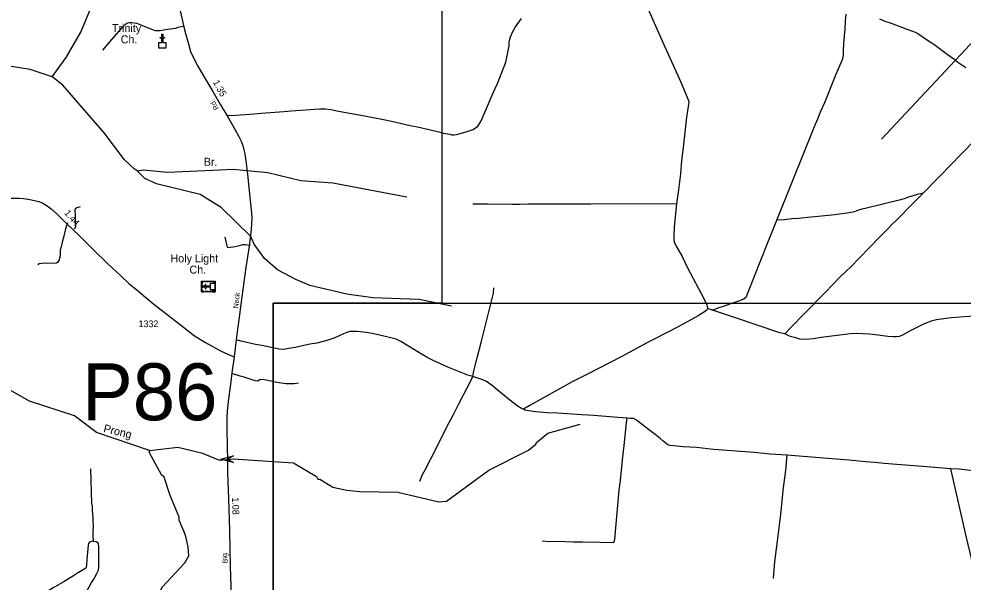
# Model space of a CAD drawing. Extents: x 2104537 to 2336408, y 34176 to 229611.
# Drawn here: x 2158685 to 2176373, y 94408 to 104957 of the extents above; entities that cross this region are included whole.
import ezdxf

# ---------------------------------------------------------------- set-up
doc = ezdxf.new("R2010")
doc.units = 0
for name, color, linetype in [('Exist Cultural Church CELL', 7, 'Continuous'), ('Exist Cultural Church Label', 7, 'Continuous'), ('Exist Cultural Church with Cemetary CELL', 7, 'Continuous'), ('Exist Cultural Church with Cemetery Label', 7, 'Continuous'), ('Exist Hydrographic Creek Single Shore', 7, 'Continuous'), ('Exist Hydrographic Misc Water Feature', 7, 'Continuous'), ('Exist Road Non-System Type 51', 7, 'Continuous'), ('Exist Road Secondary Mileage Hundredths English Label', 7, 'Continuous'), ('Exist Road Secondary Structure Pipe Attributed CELL', 7, 'Continuous'), ('Exist Road Secondary Structure Pipe Number Label', 7, 'Continuous'), ('Exist Road Secondary Type 51 Attributed', 7, 'Continuous'), ('Exist Road Secondary Type 51 Label', 7, 'Continuous'), ('Exist Road Secondary Type 51 Number Label', 7, 'Continuous'), ('Map Preparation Inset Cut Line', 7, 'Continuous'), ('Old_Level_32', 7, 'Continuous')]:
    doc.layers.add(name, color=color, linetype=linetype)

msp = doc.modelspace()

# ---------------------------------------------------------------- linework, layer by layer
at = {"layer": 'Exist Cultural Church CELL'}
msp.add_lwpolyline([(2161308, 104517), (2161364, 104517), (2161364, 104593), (2161332, 104593), (2161332, 104609), (2161364, 104609), (2161364, 104669), (2161381, 104669), (2161381, 104609), (2161413, 104609), (2161413, 104593), (2161381, 104593), (2161381, 104517), (2161438, 104517), (2161438, 104411), (2161308, 104411)], close=True, dxfattribs=at)
at = {"layer": 'Exist Cultural Church with Cemetary CELL'}
for points in [[(2162106, 99844), (2162106, 100043), (2162360, 100043), (2162360, 99844)], [(2162149, 100043), (2162149, 100031), (2162117, 100031), (2162117, 99991), (2162106, 99991), (2162106, 100043)], [(2162106, 99918), (2162106, 99970), (2162117, 99970), (2162117, 99918)], [(2162360, 99887), (2162360, 99999), (2162270, 99999), (2162270, 99948), (2162188, 99948), (2162188, 99981), (2162177, 99981), (2162177, 99948), (2162135, 99948), (2162135, 99937), (2162177, 99937), (2162177, 99903), (2162188, 99903), (2162188, 99937), (2162270, 99937), (2162270, 99887)], [(2162222, 100031), (2162179, 100031), (2162179, 100043), (2162222, 100043)], [(2162288, 100031), (2162245, 100031), (2162245, 100043), (2162288, 100043)], [(2162360, 100010), (2162349, 100010), (2162349, 100032), (2162309, 100032), (2162309, 100043), (2162360, 100043)], [(2162149, 99844), (2162149, 99855), (2162117, 99855), (2162117, 99896), (2162106, 99896), (2162106, 99844)], [(2162223, 99844), (2162180, 99844), (2162180, 99855), (2162223, 99855)], [(2162290, 99844), (2162247, 99844), (2162247, 99855), (2162290, 99855)], [(2162360, 99877), (2162349, 99877), (2162349, 99855), (2162308, 99855), (2162308, 99844), (2162360, 99844)]]:
    msp.add_lwpolyline(points, close=True, dxfattribs=at)
at = {"layer": 'Exist Hydrographic Creek Single Shore'}
for points in [[(2159308, 103872), (2158899, 104011), (2158190, 104124), (2157088, 104450), (2156780, 104489), (2156088, 104427)], [(2160901, 102112), (2160842, 102146), (2160666, 102314), (2160280, 102820), (2159508, 103714), (2159308, 103872)], [(2160901, 102112), (2161017, 102130), (2161467, 102085), (2162317, 102121), (2162700, 102140), (2163350, 102078), (2163968, 101931), (2164568, 101884), (2165952, 101624)], [(2161130, 96875), (2160137, 97209), (2159727, 97525), (2158884, 97794), (2158507, 98008), (2158424, 98026)], [(2161130, 96875), (2161663, 96937), (2162105, 96830), (2162440, 96692), (2162696, 96718), (2163831, 96639), (2164258, 96384), (2164283, 96335), (2164324, 96334), (2164567, 96185), (2164825, 96127), (2165067, 96106), (2165784, 96092), (2166551, 95913), (2166693, 95921), (2167490, 96502), (2168229, 96882), (2168370, 96990), (2168378, 97023), (2168594, 97199), (2169201, 97368)]]:
    msp.add_lwpolyline(points, dxfattribs=at)
at = {"layer": 'Exist Hydrographic Misc Water Feature'}
msp.add_line((2174845, 102702), (2178240, 106337), dxfattribs=at)
for points in [[(2159308, 103872), (2159572, 104231), (2159844, 104708), (2160181, 105525), (2160520, 106103), (2160751, 106403), (2161204, 107372), (2162274, 109786)], [(2166789, 99574), (2166180, 99704), (2165313, 99730), (2164830, 99802), (2164137, 99966), (2163870, 100073), (2163527, 100254), (2163284, 100468), (2163091, 100735), (2163032, 100883), (2162471, 101422), (2162078, 101670), (2161260, 101866), (2161043, 101965), (2160901, 102112)], [(2160934, 93266), (2161040, 93707), (2161378, 94317), (2161792, 94769), (2161866, 94902), (2161857, 95069), (2161806, 95287), (2161687, 95568), (2161687, 95627), (2161518, 96027), (2161408, 96374), (2161358, 96418), (2161130, 96832), (2161130, 96875)]]:
    msp.add_lwpolyline(points, dxfattribs=at)
at = {"layer": 'Exist Road Non-System Type 51'}
msp.add_line((2171681, 99500), (2171586, 99533), dxfattribs=at)
for points in [[(2170186, 105787), (2170237, 105659), (2170290, 105538), (2170355, 105414), (2170561, 104940), (2170788, 104434), (2170907, 104161), (2171086, 103769), (2171227, 103430), (2171232, 103398), (2171192, 103114), (2171126, 102545), (2171100, 102305), (2171078, 102053), (2171041, 101755), (2171004, 101490)], [(2160255, 104371), (2160423, 104568), (2160649, 104824), (2160678, 104855), (2160704, 104875), (2160750, 104887), (2160800, 104890), (2160888, 104878), (2160938, 104861), (2161199, 104749), (2161239, 104742), (2161329, 104741), (2161467, 104764), (2161619, 104785), (2161667, 104802), (2161784, 104829)], [(2162588, 103150), (2162743, 103154), (2163099, 103181), (2163227, 103193), (2163647, 103222), (2163783, 103236), (2164315, 103273), (2164426, 103271), (2164527, 103261), (2164671, 103231), (2165129, 103148), (2165513, 103073), (2165665, 103041), (2166013, 102962), (2166151, 102934), (2166549, 102843), (2166637, 102817), (2166713, 102803), (2166765, 102797), (2166791, 102784), (2166815, 102788), (2166841, 102784), (2166883, 102790), (2167065, 102844), (2167193, 102886), (2167240, 102916), (2167281, 102948), (2167310, 102986), (2167340, 103037), (2167410, 103189), (2167571, 103575), (2167649, 103749), (2167778, 104064), (2167804, 104144), (2167828, 104234), (2167866, 104452), (2167871, 104518), (2167881, 104576), (2167893, 104620), (2167935, 104718), (2167987, 104810), (2168098, 104964)], [(2172880, 101184), (2173407, 102489), (2173529, 102783), (2173588, 102942), (2173650, 103082), (2173702, 103214), (2173780, 103394), (2173990, 103912), (2174112, 104196), (2174126, 104238), (2174130, 104286), (2174132, 104372), (2174141, 104490), (2174149, 104646), (2174161, 104762), (2174171, 104912), (2174182, 105044)], [(2174808, 104959), (2174906, 104916), (2175024, 104878), (2175316, 104763), (2175445, 104719), (2175487, 104701), (2175525, 104681), (2175703, 104557), (2175821, 104481), (2176075, 104296), (2176199, 104210), (2176293, 104134), (2176423, 104045)], [(2175624, 101691), (2175887, 101964), (2176195, 102276), (2176287, 102375), (2177011, 103108), (2177267, 103374), (2177316, 103416)], [(2175624, 101691), (2175510, 101669), (2175414, 101635), (2175328, 101611), (2175270, 101587), (2175176, 101561), (2174869, 101484), (2174535, 101405), (2174473, 101393), (2174411, 101373), (2174371, 101355), (2174339, 101345), (2174237, 101327), (2173971, 101290), (2173598, 101248), (2173458, 101237), (2173304, 101219), (2173166, 101211), (2173024, 101191), (2172880, 101184)], [(2173032, 99055), (2173139, 99171), (2173405, 99447), (2173794, 99840), (2174059, 100115), (2174181, 100229), (2174261, 100309), (2174429, 100483), (2174628, 100684), (2174812, 100876), (2174969, 101032), (2175043, 101110), (2175121, 101183), (2175450, 101521), (2175624, 101691)], [(2159831, 101437), (2159771, 101416), (2159747, 101402), (2159731, 101386), (2159740, 101262), (2159744, 101060), (2159721, 101019)], [(2171004, 101490), (2170703, 101487), (2170135, 101494), (2169969, 101489), (2169611, 101491), (2169399, 101486), (2169165, 101484), (2168773, 101488), (2168527, 101486), (2168225, 101488), (2168062, 101483), (2167924, 101482), (2167460, 101484), (2167298, 101487), (2167190, 101484)], [(2171004, 101490), (2170958, 101062), (2170952, 100892), (2170954, 100806), (2170965, 100766), (2170997, 100698), (2171107, 100509), (2171211, 100296), (2171514, 99719), (2171571, 99601), (2171581, 99571), (2171586, 99533)], [(2171681, 99500), (2171787, 99546), (2171903, 99585), (2172037, 99633), (2172187, 99681), (2172265, 99713), (2172312, 99757), (2172348, 99839), (2172701, 100740), (2172848, 101094), (2172880, 101184)], [(2159595, 101139), (2159557, 101022), (2159524, 100886), (2159493, 100776), (2159476, 100689), (2159460, 100627), (2159461, 100569), (2159455, 100517), (2159448, 100475), (2159440, 100443), (2159422, 100415), (2159405, 100393), (2159389, 100381), (2159339, 100376), (2159289, 100379), (2159229, 100377), (2159165, 100380), (2159067, 100368), (2159037, 100351)], [(2162541, 100866), (2162585, 100680), (2162597, 100672), (2162735, 100691), (2162795, 100704), (2162882, 100733), (2162921, 100733), (2163015, 100720)], [(2167188, 98260), (2167209, 98366), (2167267, 98610), (2167348, 98920), (2167575, 99817), (2167581, 99918)], [(2171586, 99533), (2171568, 99495), (2171409, 99396), (2171033, 99192), (2170585, 98956), (2170486, 98907), (2169967, 98630), (2169322, 98298), (2169047, 98160), (2168242, 97710), (2168137, 97644)], [(2173032, 99055), (2172940, 99079), (2172514, 99222), (2172093, 99367), (2171681, 99500)], [(2176822, 99407), (2176149, 99357), (2175871, 99321), (2175773, 99294), (2175641, 99248), (2175370, 99110), (2175225, 99029), (2175173, 99011), (2175127, 99002), (2175069, 99000), (2174965, 99010), (2174733, 99038), (2174615, 99049), (2174383, 99062), (2174265, 99059), (2173711, 98990), (2173567, 98967), (2173413, 98954), (2173316, 98961), (2173241, 98980), (2173164, 99002), (2173121, 99016), (2173032, 99055)], [(2167188, 98260), (2167142, 98270), (2167097, 98285), (2166721, 98431), (2166447, 98559), (2166343, 98610), (2166237, 98668), (2165839, 98913), (2165754, 98955), (2165446, 99033), (2165305, 99062), (2165190, 99080), (2165020, 99100), (2164884, 99102), (2164831, 99086), (2164764, 99061), (2164601, 98983), (2164455, 98935), (2164383, 98915), (2164265, 98886), (2164137, 98863), (2163861, 98803), (2163741, 98781), (2163639, 98767), (2163560, 98773), (2163233, 98838), (2163119, 98858), (2162847, 98918), (2162777, 98938)], [(2163923, 98134), (2163843, 98124), (2163755, 98121), (2163691, 98123), (2163519, 98145), (2163455, 98157), (2163403, 98171), (2163284, 98195), (2163240, 98200), (2163197, 98196), (2163167, 98176), (2163153, 98170), (2163109, 98180), (2162907, 98244), (2162827, 98264), (2162691, 98309)], [(2166193, 96301), (2166245, 96422), (2166295, 96508), (2166407, 96732), (2166743, 97395), (2166819, 97535), (2166931, 97757), (2167156, 98190), (2167188, 98260)], [(2168137, 97644), (2168097, 97662), (2168019, 97712), (2167884, 97813), (2167606, 98038), (2167558, 98081), (2167442, 98167), (2167378, 98194), (2167188, 98260)], [(2170078, 97480), (2169906, 97489), (2169452, 97529), (2169228, 97541), (2168780, 97573), (2168580, 97581), (2168364, 97598), (2168240, 97613), (2168199, 97621), (2168161, 97631), (2168137, 97644)], [(2168490, 95181), (2168632, 95170), (2168758, 95173), (2168916, 95170), (2169068, 95160), (2169250, 95164), (2169570, 95157), (2169830, 95149), (2169846, 95213), (2169930, 96128), (2169955, 96312), (2169997, 96754), (2170021, 96966), (2170065, 97388), (2170078, 97480)], [(2173074, 96783), (2172760, 96807), (2172456, 96837), (2171698, 96894), (2171376, 96928), (2171127, 96943), (2170945, 96958), (2170887, 96967), (2170843, 96981), (2170753, 97047), (2170695, 97100), (2170606, 97174), (2170480, 97263), (2170255, 97441), (2170196, 97473), (2170138, 97471), (2170078, 97480)], [(2178861, 97560), (2178868, 97421), (2178869, 97265), (2178878, 97083), (2178874, 96777), (2178884, 96517), (2178877, 96317), (2178847, 96313), (2178751, 96323), (2178363, 96350), (2178123, 96373), (2177610, 96408), (2176744, 96483), (2176558, 96495), (2176290, 96522), (2176144, 96529)], [(2172820, 94473), (2172833, 94647), (2172848, 94787), (2172911, 95276), (2172930, 95476), (2172957, 95672), (2173004, 96122), (2173050, 96506), (2173074, 96783)], [(2176144, 96529), (2175694, 96568), (2174893, 96631), (2174717, 96650), (2174543, 96661), (2174239, 96692), (2173759, 96727), (2173074, 96783)], [(2160026, 96530), (2160048, 95881), (2160055, 95827), (2160060, 95741), (2160073, 95625), (2160070, 95541), (2160074, 95471), (2160070, 95347), (2160070, 95287), (2160077, 95173)], [(2177377, 90952), (2177306, 91244), (2177241, 91577), (2177173, 91964), (2177105, 92271), (2176949, 93006), (2176797, 93679), (2176750, 93871), (2176563, 94720), (2176437, 95241), (2176144, 96529)], [(2160077, 95173), (2160029, 95164), (2160009, 95156), (2159988, 95130), (2159980, 95100), (2159977, 95032), (2159958, 94832), (2159952, 94718), (2159948, 94690), (2159936, 94669), (2159807, 94590), (2159799, 94588), (2159707, 94527), (2159532, 94420), (2159324, 94298), (2159077, 94145), (2158928, 94048), (2158904, 94030), (2158853, 93981)], [(2160077, 95173), (2160131, 95167), (2160153, 95154), (2160168, 95130), (2160174, 95060), (2160174, 94892), (2160179, 94790), (2160178, 94692), (2160168, 94626), (2160139, 94563), (2160096, 94483), (2160048, 94404), (2159946, 94220), (2159931, 94171), (2159906, 94059), (2159888, 94009), (2159861, 93945), (2159810, 93802), (2159762, 93630)]]:
    msp.add_lwpolyline(points, dxfattribs=at)
at = {"layer": 'Exist Road Secondary Structure Pipe Attributed CELL'}
msp.add_lwpolyline([(2162705, 96645), (2162470, 96708), (2162705, 96771), (2162592, 96708)], close=True, dxfattribs=at)
at = {"layer": 'Exist Road Secondary Type 51 Attributed'}
for points in [[(2161705, 105106), (2161792, 104730), (2161859, 104491), (2161902, 104348), (2161959, 104215), (2162037, 104074), (2162150, 103879), (2162317, 103594), (2162464, 103348), (2162603, 103109), (2162738, 102879), (2162807, 102755), (2162848, 102668), (2162877, 102588), (2162900, 102507), (2162920, 102429), (2162937, 102299), (2162966, 102051), (2163018, 101556), (2163043, 101325), (2163047, 101219), (2163045, 101125), (2163036, 101012), (2162997, 100702), (2162934, 100302), (2162862, 99754), (2162826, 99465), (2162773, 99094), (2162745, 98848), (2162716, 98627)], [(2158444, 101597), (2158689, 101599), (2158780, 101593), (2158891, 101577), (2158976, 101558), (2159060, 101534), (2159119, 101510), (2159215, 101458), (2159291, 101401), (2159393, 101306), (2159579, 101125), (2159826, 100886), (2160076, 100639), (2160354, 100369), (2160595, 100143), (2160749, 99993), (2160892, 99880), (2161101, 99706), (2161215, 99615), (2161766, 99183), (2161972, 99022), (2162178, 98896), (2162474, 98731), (2162656, 98651), (2162716, 98627)], [(2162716, 98627), (2162676, 98329), (2162647, 98116), (2162604, 97792), (2162587, 97609), (2162578, 97479), (2162578, 97286), (2162589, 96934), (2162592, 96708)], [(2162592, 96708), (2162595, 96453), (2162611, 95971), (2162628, 95376), (2162645, 94702), (2162665, 93961), (2162682, 93226), (2162682, 92957)]]:
    msp.add_lwpolyline(points, dxfattribs=at)
at = {"layer": 'Map Preparation Inset Cut Line'}
for points in [[(2163450, 80447), (2123592, 80447), (2123592, 124595), (2166610, 124595), (2166610, 99632), (2163450, 99632)], [(2187500, 80447), (2163450, 80447), (2163450, 99632), (2187500, 99632)]]:
    msp.add_lwpolyline(points, close=True, dxfattribs=at)

# ---------------------------------------------------------------- texts
at = {"layer": 'Exist Cultural Church Label'}
for s, p in [('Trinity', (2160429, 104710)), ('Ch.', (2160592, 104498))]:
    msp.add_text(s, height=150, dxfattribs=at).set_placement(p)
at = {"layer": 'Exist Cultural Church with Cemetery Label'}
for s, p in [('Holy Light', (2161525, 100397)), ('Ch.', (2161880, 100186))]:
    msp.add_text(s, height=150, dxfattribs=at).set_placement(p)
at = {"layer": 'Exist Road Secondary Mileage Hundredths English Label'}
for s, rotation, p in [('1.35', 298.9547, (2162315, 103771)), ('1.44', 310.1948, (2159528, 101317)), ('1.08', 271.6717, (2162678, 95994))]:
    msp.add_text(s, height=125, rotation=rotation, dxfattribs=at).set_placement(p)
at = {"layer": 'Exist Road Secondary Structure Pipe Number Label'}
msp.add_text('P86', height=1066.3, dxfattribs=at).set_placement((2159867, 97439))
at = {"layer": 'Exist Road Secondary Type 51 Label'}
for s, rotation, p in [('Rd.', 120.2666, (2162435, 103285)), ('Neck', 83.1253, (2162791, 99530)), ('Big', 96.0355, (2162600, 94766))]:
    msp.add_text(s, height=95, rotation=rotation, dxfattribs=at).set_placement(p)
at = {"layer": 'Exist Road Secondary Type 51 Number Label'}
msp.add_text('1332', height=125, dxfattribs=at).set_placement((2160926, 99183))
at = {"layer": 'Old_Level_32'}
for s, rotation, p in [('Br.', 359.273, (2162148, 102206)), ('Prong', 346.4023, (2160259, 97222))]:
    msp.add_text(s, height=150, rotation=rotation, dxfattribs=at).set_placement(p)

doc.saveas('drawing.dxf')
